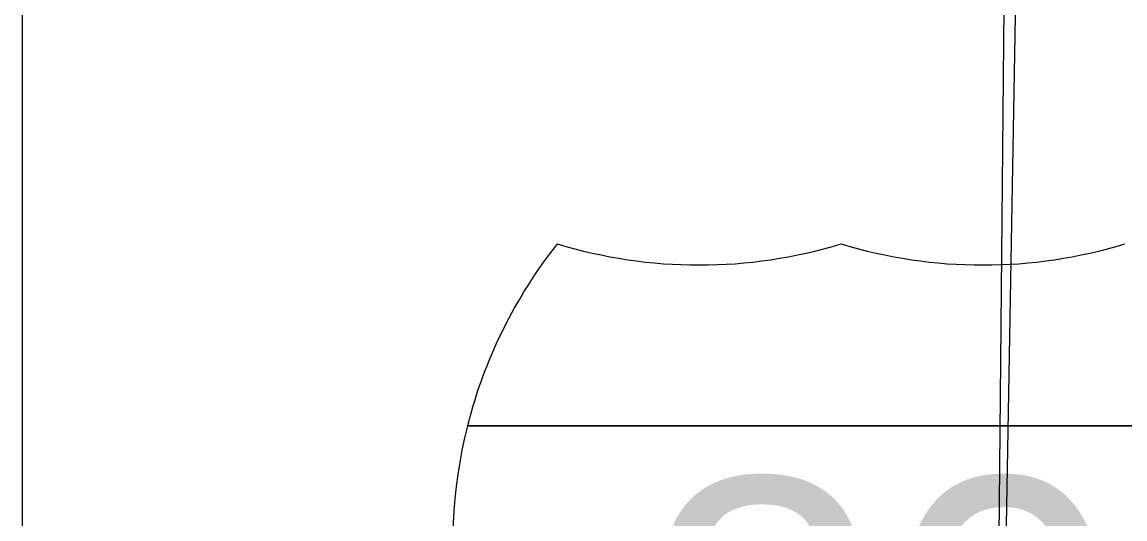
# Model space of a CAD drawing. Extents: x 0 to 34, y 0 to 22.
# Drawn here: x 2.1 to 2.5032, y 19.7529 to 19.9347 of the extents above; entities that cross this region are included whole.
import ezdxf

# ---------------------------------------------------------------- set-up
doc = ezdxf.new("R2010")
doc.units = 0
for name, color, linetype in [('GM_X_Corporation', 7, 'Continuous'), ('GM_X_County_Road', 7, 'Continuous'), ('GM_X_Interstate_Shield', 7, 'Continuous'), ('SH_Data', 7, 'Continuous')]:
    doc.layers.add(name, color=color, linetype=linetype)

msp = doc.modelspace()

# ---------------------------------------------------------------- linework, layer by layer
at = {"layer": 'GM_X_Corporation'}
for points in [[(5.890551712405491, 20.899999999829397), (2.1000000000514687, 20.899999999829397), (2.1000000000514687, 17.32132088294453)], [(5.890551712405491, 20.899999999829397), (2.1000000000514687, 20.899999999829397), (2.1000000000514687, 19.745646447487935), (2.250688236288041, 19.736843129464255), (2.376366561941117, 19.730660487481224), (2.4556657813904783, 19.72568330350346), (2.5062391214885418, 19.726696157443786), (2.5842024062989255, 19.721892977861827), (2.6329985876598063, 19.716698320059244), (2.6655086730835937, 19.711335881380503), (2.6929732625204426, 19.704842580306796), (2.7493501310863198, 19.69315458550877)], [(5.890551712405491, 20.899999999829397), (2.1000000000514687, 20.899999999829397), (2.1000000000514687, 19.747889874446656), (2.459350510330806, 19.728715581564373), (2.586408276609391, 19.723272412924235), (2.6941129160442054, 19.706590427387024), (2.7366742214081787, 19.698616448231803)]]:
    msp.add_lwpolyline(points, dxfattribs=at)
for points in [[(2.1000000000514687, 19.965944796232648), (2.1000000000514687, 18.956172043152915), (2.4489602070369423, 18.943308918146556), (2.4544457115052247, 19.448444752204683), (2.459170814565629, 19.953215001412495)], [(2.459170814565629, 19.953215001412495), (2.5528328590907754, 19.950094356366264), (2.856824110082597, 19.438992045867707), (2.643040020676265, 19.44401427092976), (2.4544457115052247, 19.448444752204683)]]:
    msp.add_lwpolyline(points, close=True, dxfattribs=at)
at = {"layer": 'GM_X_County_Road'}
msp.add_line((2.4597382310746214, 19.737358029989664), (2.463468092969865, 19.951995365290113), dxfattribs=at)
at = {"layer": 'GM_X_Interstate_Shield'}
for p, q in [((2.2628296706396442, 19.78698498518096), (2.536082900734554, 19.786984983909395)), ((2.536082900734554, 19.786984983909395), (2.2628296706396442, 19.78698498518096)), ((2.536082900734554, 19.786984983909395), (2.2628296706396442, 19.78698498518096))]:
    msp.add_line(p, q, dxfattribs=at)
for centre, radius, start, end in [((2.43496798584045, 19.743448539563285), 0.17755850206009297, 141.66895833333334, 165.8066458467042), ((2.3475700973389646, 20.023379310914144), 0.17755850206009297, 253.00907500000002, 286.990925), ((2.451342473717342, 20.023379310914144), 0.17755850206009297, 253.00907500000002, 286.990925), ((2.43496798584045, 19.743448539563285), 0.17755850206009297, 165.8066458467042, 258.4630388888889), ((2.3639445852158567, 19.743448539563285), 0.1775585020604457, 281.53695833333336, 14.193353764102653)]:
    msp.add_arc(centre, radius, start, end, dxfattribs=at)
at = {"layer": 'SH_Data'}
msp.add_line((2.1, 20.9), (2.1, 14.1), dxfattribs=at)
msp.add_line((2.1, 20.9), (2.1, 14.1), dxfattribs=at)

# ---------------------------------------------------------------- texts
at = {"layer": 'GM_X_Interstate_Shield'}
msp.add_text('80', height=0.11837121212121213, dxfattribs=at).set_placement((2.3267160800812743, 19.64938081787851))

doc.saveas('drawing.dxf')
